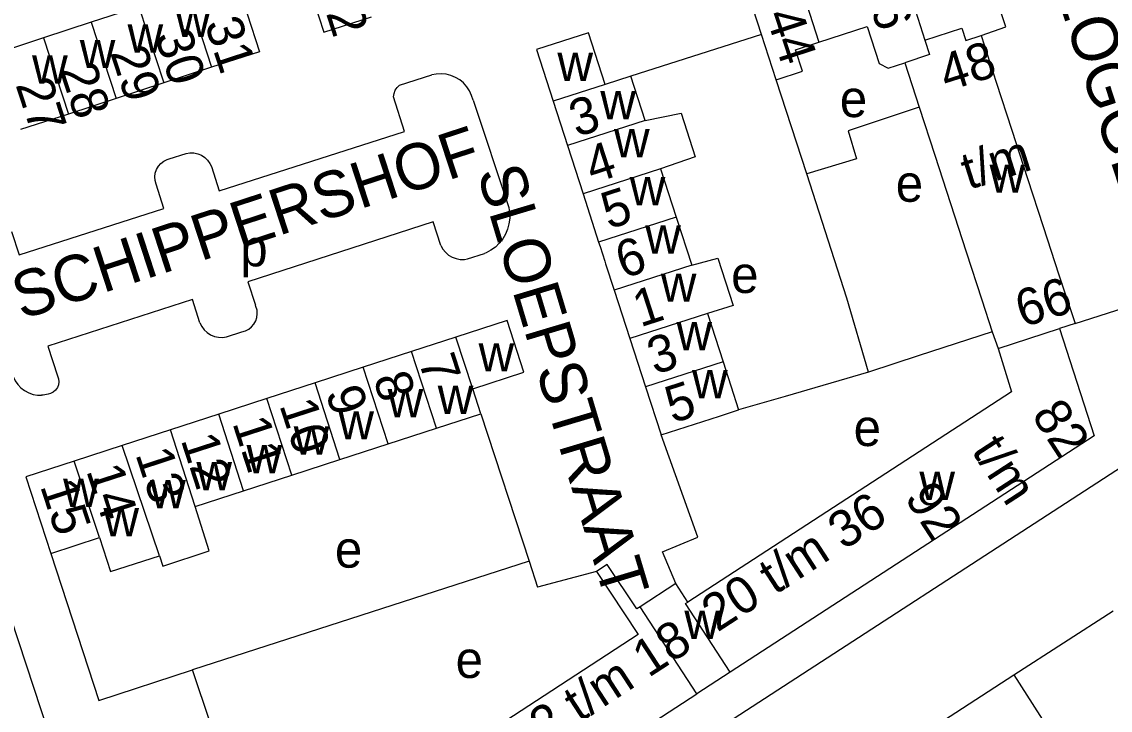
# Model space of a CAD drawing. Extents: x 159261 to 160849, y 382514 to 384534.
# Drawn here: x 159527.7 to 159645.8, y 383066.9 to 383141.6 of the extents above; entities that cross this region are included whole.
import ezdxf

# ---------------------------------------------------------------- set-up
doc = ezdxf.new("R2010")
doc.units = 0
for name, color, linetype in [('BLT_Basislijn', 7, 'Continuous'), ('BLT_Bebouwing', 7, 'Continuous'), ('BLT_Centroide', 7, 'Continuous'), ('BLT_Huisnummer', 7, 'Continuous'), ('BLT_Huisnummer_reeks', 7, 'Continuous'), ('BLT_Onderdoorgang_en_onderverdeling', 7, 'Continuous'), ('BLT_Onderverdeling_panden', 7, 'Continuous'), ('BLT_Straatnaam', 7, 'Continuous'), ('BLT_Straatnaam_verkleind', 7, 'Continuous')]:
    doc.layers.add(name, color=color, linetype=linetype)

msp = doc.modelspace()

# ---------------------------------------------------------------- linework, layer by layer
at = {"layer": 'BLT_Basislijn'}
for p, q in [((159607.99, 383140.25), (159593.79, 383135.74)), ((159568.7, 383134.77), (159572.21, 383135.88)), ((159612.89, 383125.15), (159609.59, 383135.34)), ((159576.68, 383133.15), (159580.57, 383121.5)), ((159543.7, 383126.76), (159545.54, 383127.35)), ((159618.31, 383126.76), (159612.89, 383125.15)), ((159576.08, 383115.9), (159577.91, 383116.48)), ((159642.03, 383108.9), (159647.35, 383110.59)), ((159549.92, 383107.46), (159551.59, 383108)), ((159633, 383108), (159625.08, 383105.43)), ((159625.08, 383105.43), (159619.59, 383103.62)), ((159577.53, 383099.1), (159582.76, 383083.11)), ((159546.16, 383027.88), (159649.01, 383094.63)), ((159582.76, 383083.11), (159583.67, 383080.3)), ((159590.08, 383081.99), (159583.67, 383080.3)), ((159635.38, 383070.76), (159646.13, 383077.72)), ((159548.2, 383065.49), (159546.23, 383071.3))]:
    msp.add_line(p, q, dxfattribs=at)
for points in [[(159631.82, 383140.15), (159634.51, 383141.1), (159632.25, 383147.89), (159632.23, 383148.7), (159635.67, 383150.28), (159635.93, 383150.71), (159634.92, 383153.39), (159634.12, 383154.09), (159632.02, 383154.18), (159622.06, 383150.91)], [(159576.68, 383133.15), (159576.53, 383133.66), (159576.3, 383134.15), (159576.01, 383134.6), (159575.65, 383135), (159575.23, 383135.34), (159574.77, 383135.61), (159574.27, 383135.82), (159573.75, 383135.95), (159573.22, 383136), (159572.68, 383135.97), (159572.21, 383135.88)], [(159568.06, 383133.51), (159568.11, 383133.87), (159568.24, 383134.21), (159568.44, 383134.51), (159568.7, 383134.77)], [(159548.29, 383125.92), (159549.12, 383123.31), (159569.25, 383129.75), (159568.06, 383133.51)], [(159625.08, 383132.38), (159617.38, 383129.8), (159618.31, 383126.76)], [(159545.54, 383127.35), (159545.96, 383127.42), (159546.39, 383127.41), (159546.81, 383127.33), (159547.21, 383127.16), (159547.57, 383126.93), (159547.88, 383126.63), (159548.12, 383126.28), (159548.29, 383125.92)], [(159542.28, 383124.01), (159542.17, 383124.4), (159542.15, 383124.81), (159542.2, 383125.22), (159542.34, 383125.61), (159542.54, 383125.96), (159542.81, 383126.27), (159543.14, 383126.52), (159543.5, 383126.7), (159543.7, 383126.76)], [(159510.87, 383124.48), (159535.57, 383049.38)], [(159619.59, 383103.62), (159617.25, 383111.66), (159612.89, 383125.15)], [(159526.61, 383118.88), (159527.41, 383116.36), (159543.11, 383121.38), (159542.28, 383124.01)], [(159580.57, 383121.5), (159580.65, 383120.91), (159580.66, 383120.32), (159580.58, 383119.73), (159580.43, 383119.15), (159580.2, 383118.6), (159579.9, 383118.09), (159579.53, 383117.62), (159579.1, 383117.2), (159578.62, 383116.85), (159578.1, 383116.56), (159577.91, 383116.48)], [(159573.17, 383117.38), (159572.37, 383119.92), (159552.25, 383113.43), (159553.06, 383110.88)], [(159573.17, 383117.38), (159573.39, 383116.98), (159573.68, 383116.63), (159574.02, 383116.33), (159574.42, 383116.1), (159574.84, 383115.94), (159575.29, 383115.85), (159575.75, 383115.85), (159576.08, 383115.9)], [(159547.04, 383108.96), (159546.24, 383111.49), (159530.55, 383106.43), (159531.57, 383103.21)], [(159551.59, 383108), (159551.98, 383108.1), (159552.34, 383108.28), (159552.65, 383108.52), (159552.91, 383108.83), (159553.11, 383109.17), (159553.23, 383109.55), (159553.27, 383109.95), (159553.24, 383110.35), (159553.12, 383110.73), (159553.06, 383110.88)], [(159547.04, 383108.96), (159547.24, 383108.56), (159547.51, 383108.21), (159547.83, 383107.91), (159548.2, 383107.67), (159548.61, 383107.5), (159549.05, 383107.41), (159549.49, 383107.39), (159549.92, 383107.46)], [(159526.63, 383103.63), (159526.77, 383103.15), (159526.99, 383102.69), (159527.27, 383102.28), (159527.62, 383101.92), (159528.01, 383101.61), (159528.46, 383101.38), (159528.93, 383101.21), (159529.42, 383101.13), (159529.85, 383101.12)], [(159531.57, 383103.21), (159531.68, 383102.9), (159531.72, 383102.57), (159531.68, 383102.24), (159531.57, 383101.94), (159531.38, 383101.66), (159531.13, 383101.44), (159530.84, 383101.29), (159530.57, 383101.22)], [(159619.59, 383103.62), (159610.55, 383100.99), (159605.5, 383099.52)], [(159530.57, 383101.22), (159530.04, 383101.13), (159529.85, 383101.12)], [(159598.67, 383080.69), (159597.24, 383084.11), (159601.06, 383085.71), (159597.08, 383096.8)], [(159530.85, 383083.94), (159536.06, 383067.99), (159546.23, 383071.3)], [(159582.76, 383083.11), (159546.23, 383071.3)], [(159594.81, 383078.16), (159594.44, 383077.92), (159591.22, 383082.75), (159590.08, 383081.99)]]:
    msp.add_lwpolyline(points, dxfattribs=at)
at = {"layer": 'BLT_Bebouwing'}
for p, q in [((159540.43, 383143.28), (159535.25, 383141.59)), ((159624.68, 383142.84), (159625.72, 383139.65)), ((159535.25, 383141.59), (159530.07, 383139.89)), ((159614.22, 383139.44), (159619.46, 383141.14)), ((159530.07, 383139.89), (159524.89, 383138.2)), ((159609.59, 383135.34), (159607.99, 383140.25)), ((159631.82, 383140.15), (159633.46, 383135.1)), ((159548.31, 383136.71), (159543.13, 383135.02)), ((159623.52, 383137.2), (159625.08, 383132.38)), ((159593.79, 383135.74), (159591.02, 383134.84)), ((159595.35, 383130.92), (159593.79, 383135.74)), ((159633.46, 383135.1), (159635.16, 383129.87)), ((159543.13, 383135.02), (159537.95, 383133.33)), ((159591.02, 383134.84), (159585.37, 383133.02)), ((159537.95, 383133.33), (159532.77, 383131.63)), ((159585.37, 383133.02), (159586.93, 383128.2)), ((159532.77, 383131.63), (159527.59, 383129.94)), ((159625.08, 383132.38), (159626.78, 383127.15)), ((159635.16, 383129.87), (159636.86, 383124.64)), ((159586.93, 383128.2), (159588.62, 383122.96)), ((159626.78, 383127.15), (159628.48, 383121.92)), ((159597.04, 383125.69), (159598.73, 383120.45)), ((159636.86, 383124.64), (159638.56, 383119.41)), ((159588.62, 383122.96), (159590.31, 383117.73)), ((159628.48, 383121.92), (159630.18, 383116.69)), ((159598.73, 383120.45), (159600.43, 383115.22)), ((159638.56, 383119.41), (159640.26, 383114.18)), ((159630.18, 383116.69), (159631.88, 383111.46)), ((159591.07, 383115.37), (159592, 383112.5)), ((159640.26, 383114.18), (159642.03, 383108.9)), ((159592, 383112.5), (159593.7, 383107.26)), ((159631.88, 383111.46), (159633, 383108)), ((159602.12, 383109.99), (159603.81, 383104.75)), ((159633, 383108), (159633.66, 383106.19)), ((159642.03, 383108.9), (159640.32, 383108.35)), ((159574.83, 383107.41), (159570, 383105.85)), ((159593.7, 383107.26), (159595.39, 383102.03)), ((159570, 383105.85), (159564.77, 383104.15)), ((159603.81, 383104.75), (159605.5, 383099.52)), ((159564.77, 383104.15), (159559.54, 383102.45)), ((159559.54, 383102.45), (159554.31, 383100.75)), ((159595.39, 383102.03), (159597.08, 383096.8)), ((159554.31, 383100.75), (159549.08, 383099.05)), ((159549.08, 383099.05), (159543.85, 383097.35)), ((159572.7, 383097.53), (159577.53, 383099.1)), ((159543.85, 383097.35), (159538.61, 383095.66)), ((159567.47, 383095.83), (159572.7, 383097.53)), ((159538.61, 383095.66), (159533.38, 383093.96)), ((159562.24, 383094.13), (159567.47, 383095.83)), ((159557.01, 383092.43), (159562.24, 383094.13)), ((159551.77, 383090.74), (159557.01, 383092.43)), ((159546.54, 383089.04), (159551.77, 383090.74)), ((159530.85, 383083.94), (159536.13, 383085.66)), ((159598.67, 383080.69), (159594.81, 383078.16)), ((159599.98, 383078.67), (159598.67, 383080.69)), ((159604.58, 383071.06), (159600.96, 383068.71)), ((159559.51, 383041.79), (159600.96, 383068.71))]:
    msp.add_line(p, q, dxfattribs=at)
for points in [[(159607.99, 383140.25), (159606.14, 383145.98), (159616.76, 383149.43)], [(159557.79, 383148.87), (159560.48, 383140.52), (159565.67, 383142.19)], [(159550.82, 383146.68), (159553.49, 383138.4), (159548.31, 383136.71)], [(159619.46, 383141.14), (159620.77, 383137.11), (159621.74, 383136.62), (159623.52, 383137.2)], [(159591.02, 383134.84), (159589.2, 383140.46), (159583.55, 383138.63), (159585.37, 383133.02)], [(159625.72, 383139.65), (159629.72, 383140.95), (159630.15, 383139.61), (159631.82, 383140.15)], [(159609.59, 383135.34), (159612.44, 383136.27), (159611.68, 383138.61), (159614.22, 383139.44)], [(159595.35, 383130.92), (159599.25, 383131.72), (159600.77, 383126.99), (159597.04, 383125.69)], [(159590.31, 383117.73), (159590.47, 383117.24), (159590.98, 383115.65), (159591.07, 383115.37)], [(159600.43, 383115.22), (159603.26, 383115.99), (159604.92, 383110.84), (159602.12, 383109.99)], [(159576.65, 383101.81), (159582.21, 383103.61), (159580.39, 383109.22), (159574.83, 383107.41)], [(159640.32, 383108.35), (159644.09, 383096.71), (159604.58, 383071.06)], [(159633.66, 383106.19), (159635.12, 383101.49), (159599.98, 383078.67)], [(159577.53, 383099.1), (159576.65, 383101.81)], [(159597.08, 383096.8), (159603.43, 383098.85), (159605.5, 383099.52)], [(159533.38, 383093.96), (159528.15, 383092.26), (159530.85, 383083.94)], [(159542.65, 383083.7), (159543.03, 383082.56), (159548.06, 383084.23), (159546.54, 383089.04)], [(159536.13, 383085.66), (159537.33, 383081.97), (159542.65, 383083.7)], [(159590.08, 383081.99), (159594.61, 383075.13), (159554.73, 383049.15), (159559.51, 383041.79)], [(159627.74, 383065.81), (159635.38, 383070.76)], [(159635.38, 383070.76), (159640.44, 383062.83), (159638.18, 383061.39), (159640.93, 383057.07), (159643.55, 383058.74), (159645.53, 383053.93), (159638.86, 383049.88), (159633.07, 383058.79), (159632.53, 383058.45), (159627.74, 383065.81)]]:
    msp.add_lwpolyline(points, dxfattribs=at)
at = {"layer": 'BLT_Onderdoorgang_en_onderverdeling'}
msp.add_line((159600.96, 383068.71), (159594.81, 383078.16), dxfattribs=at)
msp.add_lwpolyline([(159604.58, 383071.06), (159599.75, 383078.52), (159599.98, 383078.67)], dxfattribs=at)
at = {"layer": 'BLT_Onderverdeling_panden'}
for p, q in [((159545.61, 383144.98), (159548.31, 383136.71)), ((159540.43, 383143.28), (159543.13, 383135.02)), ((159535.25, 383141.59), (159537.95, 383133.33)), ((159530.07, 383139.89), (159532.77, 383131.63)), ((159595.35, 383130.92), (159586.93, 383128.2)), ((159597.04, 383125.69), (159588.62, 383122.96)), ((159598.73, 383120.45), (159590.31, 383117.73)), ((159600.43, 383115.22), (159592, 383112.5)), ((159602.12, 383109.99), (159593.7, 383107.26)), ((159633.66, 383106.19), (159640.32, 383108.35)), ((159576.65, 383101.81), (159574.83, 383107.41)), ((159572.7, 383097.53), (159570, 383105.85)), ((159603.81, 383104.75), (159595.39, 383102.03)), ((159567.47, 383095.83), (159564.77, 383104.15)), ((159562.24, 383094.13), (159559.54, 383102.45)), ((159557.01, 383092.43), (159554.31, 383100.75)), ((159551.77, 383090.74), (159549.08, 383099.05)), ((159546.54, 383089.04), (159543.85, 383097.35)), ((159542.65, 383083.7), (159538.61, 383095.66)), ((159536.13, 383085.66), (159533.38, 383093.96))]:
    msp.add_line(p, q, dxfattribs=at)
for points in [[(159616.76, 383149.43), (159618.11, 383145.28), (159612.88, 383143.58), (159614.22, 383139.44)], [(159625.72, 383139.65), (159626.23, 383138.08), (159623.52, 383137.2)]]:
    msp.add_lwpolyline(points, dxfattribs=at)

# ---------------------------------------------------------------- texts
at = {"layer": 'BLT_Centroide'}
for s, p in [('w', (159544.36, 383140)), ('w', (159539.19, 383138.3)), ('w', (159534, 383136.61)), ('w', (159528.83, 383134.92)), ('w', (159585.84, 383135.21)), ('w', (159590.49, 383131.07)), ('e', (159616.48, 383131.3)), ('w', (159591.98, 383126.94)), ('w', (159632.73, 383123.08)), ('w', (159593.68, 383121.72)), ('e', (159622.55, 383122.11)), ('w', (159595.37, 383116.47)), ('p', (159551.42, 383115.1)), ('e', (159604.69, 383112.21)), ('w', (159597.06, 383111.25)), ('w', (159598.76, 383106)), ('w', (159577.28, 383103.69)), ('w', (159600.45, 383100.78)), ('w', (159572.85, 383099.07)), ('w', (159567.41, 383098.71)), ('w', (159562.07, 383096.31)), ('e', (159617.98, 383095.6)), ('w', (159557.22, 383094.66)), ('w', (159552.1, 383092.64)), ('w', (159546.66, 383090.79)), ('w', (159625.12, 383089.75)), ('w', (159532.2, 383088.97)), ('w', (159541.64, 383088.83)), ('w', (159536.57, 383085.81)), ('e', (159561.69, 383082.4)), ('w', (159599.61, 383074.67)), ('e', (159574.79, 383070.43))]:
    msp.add_text(s, height=4, dxfattribs=at).set_placement(p)
at = {"layer": 'BLT_Huisnummer'}
for s, rotation, p in [('32', 287.8811, (159559.79, 383145.42)), ('31', 288.1038, (159547.53, 383141.44)), ('30', 288.1036, (159542.11, 383140.12)), ('29', 288.1035, (159537.28, 383138.31)), ('28', 288.1034, (159531.77, 383136.48)), ('27', 288.1033, (159527.01, 383134.83)), ('3', 17.9212, (159587.92, 383129.1)), ('4', 17.9151, (159589.65, 383124.05)), ('5', 17.9151, (159591.39, 383119.09)), ('6', 17.9151, (159592.96, 383113.74)), ('1', 17.9131, (159594.83, 383108.47)), ('3', 17.9164, (159596.39, 383103.32)), ('7', 287.9728, (159570.73, 383104.85)), ('8', 287.9749, (159565.81, 383102.95)), ('9', 287.9749, (159560.65, 383101.42)), ('5', 17.936, (159598.33, 383098.04)), ('10', 287.9791, (159555.64, 383100.05)), ('11', 287.9749, (159550.54, 383098.11)), ('12', 287.9811, (159544.94, 383096.28)), ('13', 288.2054, (159540.01, 383094.72)), ('14', 287.9811, (159534.68, 383092.94)), ('15', 288.2054, (159529.67, 383091.27))]:
    msp.add_text(s, height=4, rotation=rotation, dxfattribs=at).set_placement(p)
at = {"layer": 'BLT_Huisnummer_reeks'}
for s, rotation, p in [('46', 287.9952, (159618.86, 383146.07)), ('44', 287.9985, (159608.41, 383142.38)), ('48 ', 17.6228, (159628.07, 383134.05)), ('t/m', 17.6228, (159630.45, 383123.39)), ('66', 17.6228, (159636.32, 383108.44)), ('82', 303.005, (159637.21, 383098.97)), ('t/m', 303.005, (159630.7, 383095.1)), ('92', 303.005, (159623.43, 383090)), ('20 t/m 36', 33.0025, (159603.19, 383075.34)), ('2 t/m 18', 33.0745, (159584.5, 383063.1))]:
    msp.add_text(s, height=4, rotation=rotation, dxfattribs=at).set_placement(p)
at = {"layer": 'BLT_Straatnaam'}
for s, rotation, p in [('LOGGERSTRAAT', 287.9937, (159639.85, 383145.02)), ('SCHIPPERSHOF', 18.0958, (159527.68, 383109.29))]:
    msp.add_text(s, height=5, rotation=rotation, dxfattribs=at).set_placement(p)
at = {"layer": 'BLT_Straatnaam_verkleind'}
msp.add_text('SLOEPSTRAAT', height=5, rotation=286.6683, dxfattribs=at).set_placement((159577.09, 383125.3))

doc.saveas('drawing.dxf')
